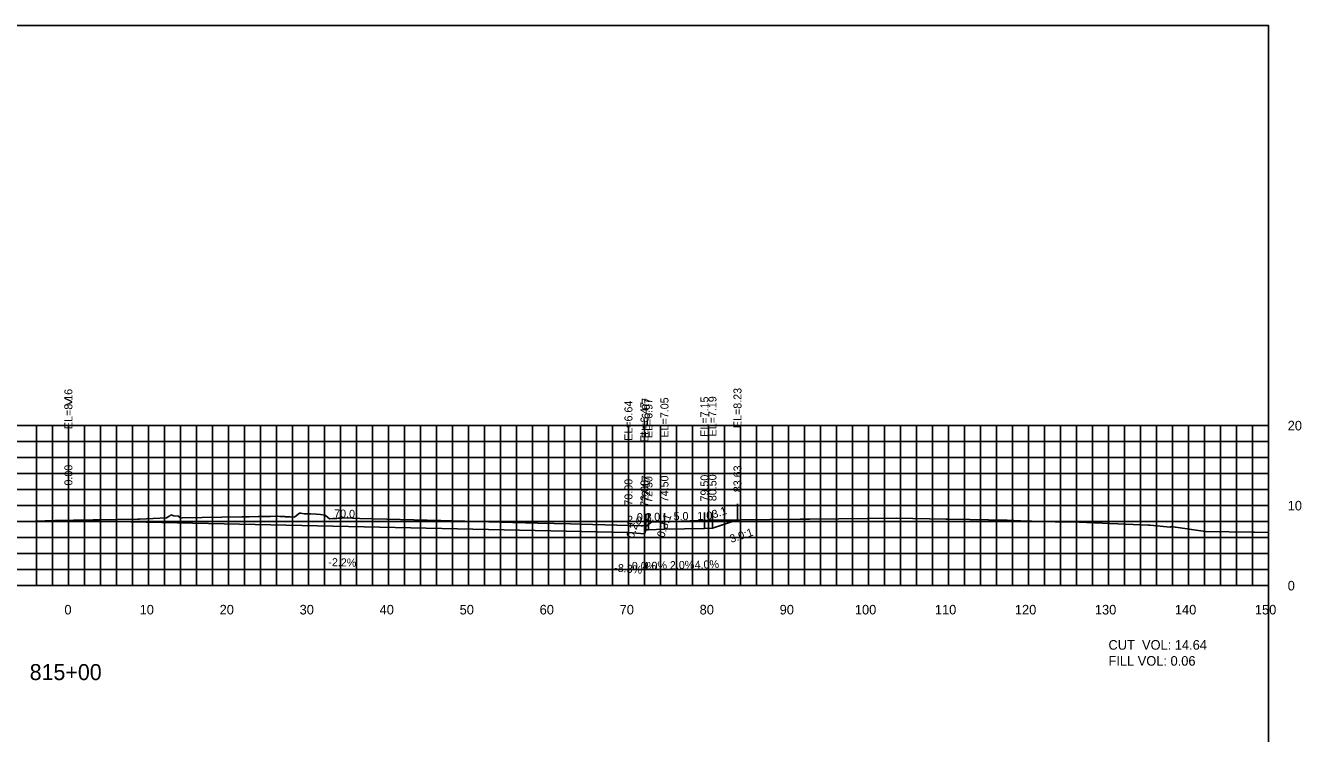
# Model space of a CAD drawing. Extents: x 1797419 to 1809236, y 248759 to 251512.
# Drawn here: x 1805005.6 to 1805165.1, y 250518.8 to 250607.3 of the extents above; entities that cross this region are included whole.
import ezdxf

# ---------------------------------------------------------------- set-up
doc = ezdxf.new("R2010")
doc.units = 0
for name, color, linetype in [('1', 7, 'Continuous'), ('10', 7, 'Continuous'), ('3', 7, 'Continuous'), ('31', 7, 'Continuous'), ('4', 7, 'Continuous'), ('60', 7, 'Continuous'), ('ANNO-TXT', 7, 'Continuous'), ('CL-CNST', 7, 'Continuous'), ('Level 62', 7, 'Continuous'), ('M-ROADS', 7, 'Continuous')]:
    doc.layers.add(name, color=color, linetype=linetype)

msp = doc.modelspace()

# ---------------------------------------------------------------- linework, layer by layer
for p, q in [((1805011, 250545.41), (1805011, 250547.41)), ((1805090.5, 250544.41), (1805090.5, 250546.41)), ((1805091.5, 250544.45), (1805091.5, 250546.45)), ((1805094.63, 250545.49), (1805094.63, 250547.49)), ((1805081, 250543.89), (1805081, 250545.89)), ((1805083, 250543.73), (1805083, 250545.73)), ((1805083.17, 250544.23), (1805083.17, 250546.23)), ((1805083.5, 250544.23), (1805083.5, 250546.23)), ((1805085.5, 250544.31), (1805085.5, 250546.31))]:
    msp.add_line(p, q)
msp.add_lwpolyline([(1804861, 250417.26), (1805161, 250417.26), (1805161, 250607.26), (1804861, 250607.26)], close=True)
at = {"layer": '60'}
for p, q in [((1805161, 250537.26), (1805161, 250557.26)), ((1805161.06, 250557.26), (1805161, 250557.26)), ((1805161.06, 250547.26), (1805161, 250547.26)), ((1804861, 250537.26), (1805161, 250537.26)), ((1805011, 250537.2), (1805011, 250537.26)), ((1805021, 250537.2), (1805021, 250537.26)), ((1805031, 250537.2), (1805031, 250537.26)), ((1805041, 250537.2), (1805041, 250537.26)), ((1805051, 250537.2), (1805051, 250537.26)), ((1805061, 250537.2), (1805061, 250537.26)), ((1805071, 250537.2), (1805071, 250537.26)), ((1805081, 250537.2), (1805081, 250537.26)), ((1805091, 250537.2), (1805091, 250537.26)), ((1805101, 250537.2), (1805101, 250537.26)), ((1805111, 250537.2), (1805111, 250537.26)), ((1805121, 250537.2), (1805121, 250537.26)), ((1805131, 250537.2), (1805131, 250537.26)), ((1805141, 250537.2), (1805141, 250537.26)), ((1805151, 250537.2), (1805151, 250537.26)), ((1805161, 250537.2), (1805161, 250537.26)), ((1805161.06, 250537.26), (1805161, 250537.26))]:
    msp.add_line(p, q, dxfattribs=at)
at = {"layer": 'CL-CNST'}
msp.add_lwpolyline([(1804919.46, 250548.21), (1804930.5, 250544.52), (1804938.5, 250544.2), (1804938.83, 250544.2), (1804939, 250543.7), (1804941, 250543.87), (1805011, 250545.41), (1805081, 250543.89), (1805083, 250543.73), (1805083.17, 250544.23), (1805083.5, 250544.23), (1805085.5, 250544.31), (1805090.5, 250544.41), (1805091.5, 250544.45), (1805094.63, 250545.49)], dxfattribs=at)
at = {"layer": 'Level 62'}
for p, q in [((1804861, 250557.26), (1805161, 250557.26)), ((1805007, 250537.26), (1805007, 250557.26)), ((1805009, 250537.26), (1805009, 250557.26)), ((1805011, 250537.26), (1805011, 250557.26)), ((1805013, 250537.26), (1805013, 250557.26)), ((1805015, 250537.26), (1805015, 250557.26)), ((1805017, 250537.26), (1805017, 250557.26)), ((1805019, 250537.26), (1805019, 250557.26)), ((1805021, 250537.26), (1805021, 250557.26)), ((1805023, 250537.26), (1805023, 250557.26)), ((1805025, 250537.26), (1805025, 250557.26)), ((1805027, 250537.26), (1805027, 250557.26)), ((1805029, 250537.26), (1805029, 250557.26)), ((1805031, 250537.26), (1805031, 250557.26)), ((1805033, 250537.26), (1805033, 250557.26)), ((1805035, 250537.26), (1805035, 250557.26)), ((1805037, 250537.26), (1805037, 250557.26)), ((1805039, 250537.26), (1805039, 250557.26)), ((1805041, 250537.26), (1805041, 250557.26)), ((1805043, 250537.26), (1805043, 250557.26)), ((1805045, 250537.26), (1805045, 250557.26)), ((1805047, 250537.26), (1805047, 250557.26)), ((1805049, 250537.26), (1805049, 250557.26)), ((1805051, 250537.26), (1805051, 250557.26)), ((1805053, 250537.26), (1805053, 250557.26)), ((1805055, 250537.26), (1805055, 250557.26)), ((1805057, 250537.26), (1805057, 250557.26)), ((1805059, 250537.26), (1805059, 250557.26)), ((1805061, 250537.26), (1805061, 250557.26)), ((1805063, 250537.26), (1805063, 250557.26)), ((1805065, 250537.26), (1805065, 250557.26)), ((1805067, 250537.26), (1805067, 250557.26)), ((1805069, 250537.26), (1805069, 250557.26)), ((1805071, 250537.26), (1805071, 250557.26)), ((1805073, 250537.26), (1805073, 250557.26)), ((1805075, 250537.26), (1805075, 250557.26)), ((1805077, 250537.26), (1805077, 250557.26)), ((1805079, 250537.26), (1805079, 250557.26)), ((1805081, 250537.26), (1805081, 250557.26)), ((1805083, 250537.26), (1805083, 250557.26)), ((1805085, 250537.26), (1805085, 250557.26)), ((1805087, 250537.26), (1805087, 250557.26)), ((1805089, 250537.26), (1805089, 250557.26)), ((1805091, 250537.26), (1805091, 250557.26)), ((1805093, 250537.26), (1805093, 250557.26)), ((1805095, 250537.26), (1805095, 250557.26)), ((1805097, 250537.26), (1805097, 250557.26)), ((1805099, 250537.26), (1805099, 250557.26)), ((1805101, 250537.26), (1805101, 250557.26)), ((1805103, 250537.26), (1805103, 250557.26)), ((1805105, 250537.26), (1805105, 250557.26)), ((1805107, 250537.26), (1805107, 250557.26)), ((1805109, 250537.26), (1805109, 250557.26)), ((1805111, 250537.26), (1805111, 250557.26)), ((1805113, 250537.26), (1805113, 250557.26)), ((1805115, 250537.26), (1805115, 250557.26)), ((1805117, 250537.26), (1805117, 250557.26)), ((1805119, 250537.26), (1805119, 250557.26)), ((1805121, 250537.26), (1805121, 250557.26)), ((1805123, 250537.26), (1805123, 250557.26)), ((1805125, 250537.26), (1805125, 250557.26)), ((1805127, 250537.26), (1805127, 250557.26)), ((1805129, 250537.26), (1805129, 250557.26)), ((1805131, 250537.26), (1805131, 250557.26)), ((1805133, 250537.26), (1805133, 250557.26)), ((1805135, 250537.26), (1805135, 250557.26)), ((1805137, 250537.26), (1805137, 250557.26)), ((1805139, 250537.26), (1805139, 250557.26)), ((1805141, 250537.26), (1805141, 250557.26)), ((1805143, 250537.26), (1805143, 250557.26)), ((1805145, 250537.26), (1805145, 250557.26)), ((1805147, 250537.26), (1805147, 250557.26)), ((1805149, 250537.26), (1805149, 250557.26)), ((1805151, 250537.26), (1805151, 250557.26)), ((1805153, 250537.26), (1805153, 250557.26)), ((1805155, 250537.26), (1805155, 250557.26)), ((1805157, 250537.26), (1805157, 250557.26)), ((1805159, 250537.26), (1805159, 250557.26)), ((1805161, 250537.26), (1805161, 250557.26)), ((1804861, 250555.26), (1805161, 250555.26)), ((1804861, 250553.26), (1805161, 250553.26)), ((1804861, 250551.26), (1805161, 250551.26)), ((1804861, 250549.26), (1805161, 250549.26)), ((1804861, 250547.26), (1805161, 250547.26)), ((1804861, 250545.26), (1805161, 250545.26)), ((1804861, 250543.26), (1805161, 250543.26)), ((1804861, 250541.26), (1805161, 250541.26)), ((1804861, 250539.26), (1805161, 250539.26)), ((1804861, 250537.26), (1805161, 250537.26))]:
    msp.add_line(p, q, dxfattribs=at)
at = {"layer": 'M-ROADS'}
msp.add_lwpolyline([(1804998.4, 250545.03), (1805009.31, 250545.39), (1805010.77, 250545.42), (1805011.63, 250545.43), (1805012.31, 250545.44), (1805013.35, 250545.46), (1805014.1, 250545.47), (1805014.1, 250545.47), (1805014.66, 250545.48), (1805019.62, 250545.56), (1805019.93, 250545.56), (1805023.28, 250545.73), (1805023.67, 250545.98), (1805023.8, 250546.1), (1805024.19, 250545.97), (1805024.77, 250545.96), (1805024.77, 250545.95), (1805024.77, 250545.9), (1805024.77, 250545.91), (1805024.78, 250545.93), (1805024.79, 250545.95), (1805024.79, 250545.96), (1805024.8, 250545.93), (1805024.82, 250545.88), (1805024.83, 250545.83), (1805024.83, 250545.83), (1805024.85, 250545.81), (1805024.87, 250545.78), (1805024.88, 250545.78), (1805024.91, 250545.75), (1805024.93, 250545.73), (1805024.95, 250545.72), (1805024.97, 250545.71), (1805024.98, 250545.71), (1805025, 250545.7), (1805025.2, 250545.73), (1805032.69, 250545.85), (1805033.59, 250545.87), (1805034.75, 250545.89), (1805036.27, 250545.92), (1805037.13, 250545.93), (1805037.41, 250545.92), (1805037.75, 250545.9), (1805037.99, 250545.89), (1805038.15, 250545.88), (1805038.28, 250545.88), (1805038.38, 250545.87), (1805038.46, 250545.87), (1805038.52, 250545.86), (1805038.58, 250545.86), (1805038.62, 250545.86), (1805038.66, 250545.86), (1805038.7, 250545.86), (1805038.73, 250545.85), (1805039.23, 250545.82), (1805039.29, 250545.88), (1805039.31, 250545.88), (1805039.89, 250546.32), (1805039.91, 250546.3), (1805040.07, 250546.3), (1805040.47, 250546.25), (1805040.53, 250546.25), (1805040.81, 250546.25), (1805040.88, 250546.25), (1805041.15, 250546.25), (1805041.24, 250546.25), (1805042.02, 250546.19), (1805042.53, 250546.14), (1805043.06, 250546.09), (1805043.12, 250546.04), (1805043.63, 250545.6), (1805044.04, 250545.64), (1805044.06, 250545.64), (1805044.09, 250545.65), (1805044.12, 250545.65), (1805044.16, 250545.65), (1805044.2, 250545.65), (1805044.25, 250545.65), (1805044.31, 250545.66), (1805044.38, 250545.66), (1805044.46, 250545.66), (1805044.57, 250545.67), (1805044.71, 250545.68), (1805044.91, 250545.68), (1805045.19, 250545.7), (1805045.56, 250545.72), (1805047.42, 250545.66), (1805057.56, 250545.39), (1805066.54, 250545.17), (1805069.68, 250545.09), (1805073.76, 250544.99), (1805074.99, 250544.95), (1805082.58, 250544.75), (1805082.74, 250544.75), (1805082.8, 250544.76), (1805083.04, 250544.74), (1805083.29, 250544.75), (1805083.77, 250545.12), (1805083.87, 250545.2), (1805085.4, 250545.25), (1805090.92, 250545.43), (1805091.07, 250545.46), (1805091.15, 250545.46), (1805102.45, 250545.56), (1805102.53, 250545.57), (1805102.87, 250545.57), (1805103.11, 250545.57), (1805103.32, 250545.57), (1805103.67, 250545.57), (1805103.68, 250545.57), (1805114.49, 250545.68), (1805120.68, 250545.58), (1805120.92, 250545.58), (1805123.65, 250545.54), (1805128.32, 250545.43), (1805130.86, 250545.34), (1805131.27, 250545.33), (1805131.44, 250545.33), (1805134.32, 250545.25), (1805137.35, 250545.21), (1805146, 250544.82), (1805146.22, 250544.82), (1805148.7, 250544.57), (1805148.88, 250544.64), (1805148.96, 250544.63), (1805149.34, 250544.56), (1805149.39, 250544.58), (1805153.11, 250544.03), (1805158.97, 250543.95), (1805159.24, 250543.94), (1805161, 250543.91)], dxfattribs=at)

# ---------------------------------------------------------------- texts
for s, rotation, p in [('0.3:1', 71.5647, (1805085.46, 250543.19)), ('3.0:1', 18.4349, (1805093.85, 250542.6))]:
    msp.add_text(s, height=1, rotation=rotation).set_placement(p)
at = {"layer": '1'}
msp.add_text('815+00', height=2, dxfattribs=at).set_placement((1805006.16, 250525.46))
at = {"layer": '10'}
for s, p in [('0', (1805010.5, 250533.66)), ('10', (1805019.9, 250533.66)), ('20', (1805029.9, 250533.66)), ('30', (1805039.9, 250533.66)), ('40', (1805049.9, 250533.66)), ('50', (1805059.9, 250533.66)), ('60', (1805069.9, 250533.66)), ('70', (1805079.9, 250533.66)), ('80', (1805089.9, 250533.66)), ('90', (1805099.9, 250533.66)), ('100', (1805109.3, 250533.66)), ('110', (1805119.3, 250533.66)), ('120', (1805129.3, 250533.66)), ('130', (1805139.3, 250533.66)), ('140', (1805149.3, 250533.66)), ('150', (1805159.3, 250533.66))]:
    msp.add_text(s, height=1.2, dxfattribs=at).set_placement(p)
at = {"layer": '3'}
for s, p in [('EL=8.16', (1805011.5, 250556.83)), ('EL=7.05', (1805086, 250555.77)), ('EL=7.15', (1805091, 250555.87)), ('EL=7.19', (1805092, 250555.91)), ('EL=8.23', (1805095.13, 250556.95)), ('EL=6.64', (1805081.5, 250555.36)), ('EL=6.47', (1805083.5, 250555.19)), ('EL=6.97', (1805083.67, 250555.69)), ('EL=6.97', (1805084, 250555.69)), ('0.00', (1805011.5, 250549.77)), ('83.63', (1805095.13, 250548.94)), ('70.00', (1805081.5, 250547.26)), ('72.00', (1805083.5, 250547.1)), ('72.17', (1805083.67, 250547.67)), ('72.50', (1805084, 250547.6)), ('74.50', (1805086, 250547.68)), ('79.50', (1805091, 250547.78)), ('80.50', (1805092, 250547.82))]:
    msp.add_text(s, height=1, rotation=90, dxfattribs=at).set_placement(p)
at = {"layer": '31'}
for s, p in [('20', (1805163.4, 250556.66)), ('10', (1805163.4, 250546.66)), ('0', (1805163.4, 250536.66))]:
    msp.add_text(s, height=1.2, dxfattribs=at).set_placement(p)
at = {"layer": '4'}
for s, rotation, p in [('70.0', 358.7571, (1805044.21, 250545.79)), ('2.0', 2.2906, (1805083.13, 250545.31)), ('5.0', 1.1458, (1805086.65, 250545.43)), ('1.0', 2.2906, (1805089.63, 250545.47)), ('3.1', 18.4349, (1805091.62, 250545.65)), ('0.2', 71.5647, (1805081.64, 250543.11)), ('2.0', 355.2364, (1805080.77, 250545.02)), ('-2.2%', 358.7571, (1805043.48, 250539.71)), ('-8.3%', 355.2364, (1805079.19, 250539.03)), ('4.0%', 2.2906, (1805082.79, 250539.19)), ('2.0%', 1.1458, (1805086.19, 250539.32)), ('4.0%', 2.2906, (1805089.29, 250539.35))]:
    msp.add_text(s, height=1, rotation=rotation, dxfattribs=at).set_placement(p)
for s, p in [('0.3', (1805082.05, 250545.33)), ('0.0%', (1805081.42, 250539.23))]:
    msp.add_text(s, height=1, dxfattribs=at).set_placement(p)
at = {"layer": '60'}
msp.add_text('>', height=1.5, dxfattribs=at).set_placement((1805010.39, 250559.51))
at = {"layer": 'ANNO-TXT'}
for s, p in [('CUT  VOL: 14.64', (1805141, 250529.26)), ('FILL VOL: 0.06', (1805141, 250527.26))]:
    msp.add_text(s, height=1.2, dxfattribs=at).set_placement(p)

doc.saveas('drawing.dxf')
